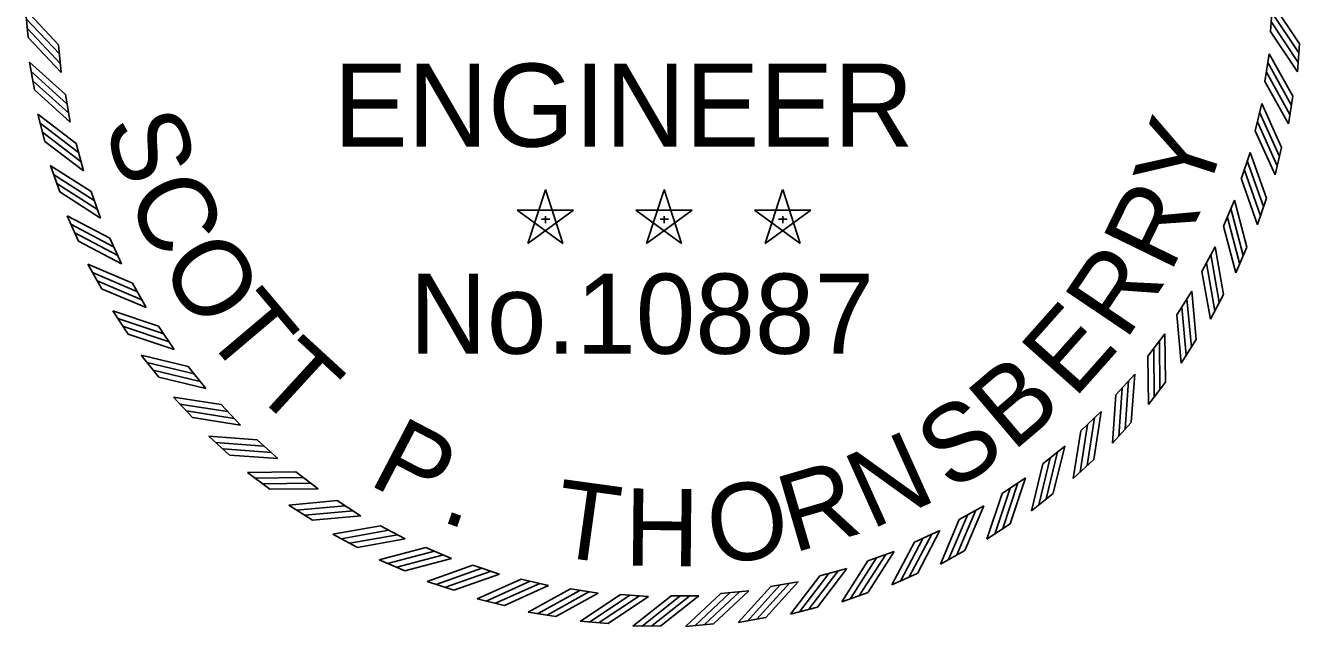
# Model space of a CAD drawing. Extents: x 309348 to 309445, y 336383 to 336484.
# Drawn here: x 309376.868 to 309379.341, y 336386.587 to 336387.754 of the extents above; entities that cross this region are included whole.
import ezdxf

# ---------------------------------------------------------------- set-up
doc = ezdxf.new("R2010")
doc.units = 0
doc.layers.add('G-ANNO-TEXT', color=7, linetype='Continuous')

msp = doc.modelspace()

# ---------------------------------------------------------------- linework, layer by layer
at = {"layer": 'G-ANNO-TEXT'}
for p, q in [((309376.8733, 336387.7306), (309376.8684, 336387.7847)), ((309379.2884, 336387.7961), (309379.2844, 336387.7419)), ((309376.9376, 336387.6622), (309376.9327, 336387.7164)), ((309379.3406, 336387.718), (309379.3366, 336387.6639)), ((309379.2819, 336387.6987), (309379.2734, 336387.645)), ((309376.8855, 336387.629), (309376.8761, 336387.6825)), ((309376.9552, 336387.5661), (309376.9458, 336387.6197)), ((309379.3274, 336387.6166), (309379.319, 336387.563)), ((309379.2673, 336387.6022), (309379.2544, 336387.5493)), ((309376.906, 336387.5288), (309376.8922, 336387.5813)), ((309376.9807, 336387.4719), (309376.9668, 336387.5245)), ((309379.3059, 336387.5166), (309379.2931, 336387.4638)), ((309379.2448, 336387.5072), (309379.2276, 336387.4556)), ((309376.9347, 336387.4306), (309376.9166, 336387.4818)), ((309377.0138, 336387.38), (309376.9957, 336387.4313)), ((309377.8772, 336387.435), (309377.8432, 336387.3308)), ((309377.911, 336387.3309), (309377.8772, 336387.4351)), ((309378.1074, 336387.435), (309378.0734, 336387.3308)), ((309378.1412, 336387.3309), (309378.1074, 336387.4351)), ((309378.3376, 336387.435), (309378.3036, 336387.3308)), ((309378.3714, 336387.3309), (309378.3377, 336387.4351)), ((309379.2145, 336387.4144), (309379.1932, 336387.3643)), ((309379.2762, 336387.4187), (309379.259, 336387.3672)), ((309377.9319, 336387.3952), (309377.8223, 336387.3953)), ((309377.8224, 336387.3952), (309377.911, 336387.3307)), ((309377.8433, 336387.3309), (309377.932, 336387.3952)), ((309378.1621, 336387.3952), (309378.0525, 336387.3953)), ((309378.0526, 336387.3952), (309378.1412, 336387.3307)), ((309378.0735, 336387.3309), (309378.1622, 336387.3952)), ((309378.3923, 336387.3952), (309378.2828, 336387.3953)), ((309378.2829, 336387.3952), (309378.3714, 336387.3307)), ((309378.3038, 336387.3309), (309378.3925, 336387.3952)), ((309376.9714, 336387.3351), (309376.9491, 336387.3846)), ((309377.8694, 336387.3777), (309377.8856, 336387.3777)), ((309377.8773, 336387.3836), (309377.8773, 336387.3698)), ((309378.0996, 336387.3777), (309378.1159, 336387.3777)), ((309378.1075, 336387.3836), (309378.1075, 336387.3698)), ((309378.3298, 336387.3777), (309378.3461, 336387.3777)), ((309378.3377, 336387.3836), (309378.3377, 336387.3698)), ((309377.0544, 336387.2912), (309377.0321, 336387.3409)), ((309379.1767, 336387.3243), (309379.1513, 336387.2763)), ((309379.2385, 336387.3235), (309379.2172, 336387.2736)), ((309377.0158, 336387.243), (309376.9896, 336387.2905)), ((309377.1022, 336387.2061), (309377.0759, 336387.2537)), ((309379.1316, 336387.2378), (309379.1023, 336387.1919)), ((309379.1931, 336387.2319), (309379.1677, 336387.1839)), ((309377.0677, 336387.1548), (309377.0376, 336387.2)), ((309377.1569, 336387.1252), (309377.1267, 336387.1705)), ((309379.0795, 336387.1552), (309379.0465, 336387.112)), ((309379.1403, 336387.1442), (309379.111, 336387.0985)), ((309377.1268, 336387.0712), (309377.093, 336387.1138)), ((309377.218, 336387.0491), (309377.1842, 336387.0917)), ((309379.0207, 336387.0772), (309378.9842, 336387.0369)), ((309379.0804, 336387.0613), (309379.0475, 336387.0181)), ((309377.1925, 336386.9928), (309377.1554, 336387.0324)), ((309377.2853, 336386.9783), (309377.2481, 336387.018)), ((309378.9557, 336387.0044), (309378.916, 336386.9672)), ((309379.0139, 336386.9835), (309378.9775, 336386.9433)), ((309377.2645, 336386.9201), (309377.2242, 336386.9565)), ((309377.3581, 336386.9133), (309377.3178, 336386.9498)), ((309378.8849, 336386.9371), (309378.8423, 336386.9033)), ((309378.9412, 336386.9116), (309378.9016, 336386.8744)), ((309377.3422, 336386.8536), (309377.2991, 336386.8865)), ((309377.4361, 336386.8546), (309377.3929, 336386.8876)), ((309378.8088, 336386.876), (309378.7636, 336386.8458)), ((309378.8628, 336386.8458), (309378.8203, 336386.8121)), ((309377.4252, 336386.7937), (309377.3794, 336386.823)), ((309377.5187, 336386.8024), (309377.4729, 336386.8318)), ((309378.7279, 336386.8213), (309378.6803, 336386.795)), ((309377.6053, 336386.7573), (309377.5572, 336386.7828)), ((309378.6428, 336386.7735), (309378.5932, 336386.7512)), ((309378.7792, 336386.7868), (309378.7341, 336386.7567)), ((309377.5128, 336386.7409), (309377.4648, 336386.7663)), ((309377.6953, 336386.7195), (309377.6453, 336386.7409)), ((309378.554, 336386.7329), (309378.5027, 336386.7147)), ((309378.6911, 336386.7349), (309378.6436, 336386.7086)), ((309377.6045, 336386.6955), (309377.5546, 336386.7169)), ((309377.7881, 336386.6892), (309377.7365, 336386.7064)), ((309378.4622, 336386.6997), (309378.4096, 336386.6859)), ((309377.6996, 336386.6578), (309377.6481, 336386.675)), ((309377.8831, 336386.6667), (309377.8303, 336386.6796)), ((309378.3679, 336386.6743), (309378.3143, 336386.6649)), ((309378.5989, 336386.6904), (309378.5494, 336386.6682)), ((309377.9797, 336386.6522), (309377.9259, 336386.6606)), ((309378.0771, 336386.6456), (309378.0228, 336386.6496)), ((309378.1747, 336386.6472), (309378.1203, 336386.6467)), ((309378.2719, 336386.6567), (309378.2177, 336386.6517)), ((309378.5034, 336386.6537), (309378.4523, 336386.6356)), ((309377.7975, 336386.6281), (309377.7447, 336386.641)), ((309378.4052, 336386.625), (309378.3527, 336386.6112)), ((309377.8975, 336386.6066), (309377.8439, 336386.6151)), ((309377.999, 336386.5935), (309377.9448, 336386.5975)), ((309378.305, 336386.6046), (309378.2515, 336386.5951)), ((309378.1012, 336386.5887), (309378.0469, 336386.5882)), ((309378.2034, 336386.5924), (309378.1494, 336386.5874))]:
    msp.add_line(p, q, dxfattribs=at)
for points in [[(309376.9326, 336387.7163), (309376.8683, 336387.7847)], [(309379.2884, 336387.7962), (309379.3405, 336387.7181)], [(309376.9341, 336387.6983), (309376.8698, 336387.7667)], [(309379.286, 336387.76), (309379.3381, 336387.6819)], [(309379.2869, 336387.7788), (309379.3391, 336387.7007)], [(309376.9363, 336387.6795), (309376.872, 336387.748)], [(309379.2845, 336387.742), (309379.3366, 336387.6639)], [(309376.9377, 336387.6621), (309376.8734, 336387.7306)], [(309379.2818, 336387.6988), (309379.3274, 336387.6167)], [(309376.9457, 336387.6196), (309376.876, 336387.6825)], [(309376.9487, 336387.6018), (309376.879, 336387.6647)], [(309379.2764, 336387.6629), (309379.322, 336387.5808)], [(309379.2789, 336387.6816), (309379.3245, 336387.5994)], [(309376.9524, 336387.5833), (309376.8827, 336387.6462)], [(309379.2735, 336387.6451), (309379.319, 336387.5629)], [(309376.9553, 336387.5661), (309376.8855, 336387.629)], [(309379.263, 336387.5853), (309379.3016, 336387.4997)], [(309379.2673, 336387.6023), (309379.3059, 336387.5167)], [(309376.9668, 336387.5244), (309376.8921, 336387.5813)], [(309376.9712, 336387.5069), (309376.8965, 336387.5638)], [(309379.2589, 336387.5669), (309379.2975, 336387.4813)], [(309376.9764, 336387.4888), (309376.9017, 336387.5457)], [(309379.2545, 336387.5494), (309379.2931, 336387.4638)], [(309376.9807, 336387.4718), (309376.906, 336387.5287)], [(309379.2391, 336387.4907), (309379.2705, 336387.4022)], [(309379.2448, 336387.5073), (309379.2762, 336387.4187)], [(309376.9956, 336387.4312), (309376.9165, 336387.4818)], [(309377.0015, 336387.4141), (309376.9224, 336387.4647)], [(309379.2335, 336387.4727), (309379.2649, 336387.3842)], [(309377.0082, 336387.3965), (309376.9291, 336387.4471)], [(309379.2277, 336387.4556), (309379.2591, 336387.3671)], [(309377.0139, 336387.38), (309376.9347, 336387.4306)], [(309379.2145, 336387.4144), (309379.2385, 336387.3236)], [(309379.2075, 336387.3984), (309379.2315, 336387.3076)], [(309377.0321, 336387.3408), (309376.949, 336387.3846)], [(309377.0394, 336387.3242), (309376.9563, 336387.3681)], [(309379.1932, 336387.3644), (309379.2172, 336387.2736)], [(309379.2005, 336387.3809), (309379.2245, 336387.2901)], [(309377.0475, 336387.3072), (309376.9644, 336387.3511)], [(309377.0545, 336387.2912), (309376.9714, 336387.3351)], [(309379.1767, 336387.3244), (309379.1931, 336387.2319)], [(309377.0759, 336387.2536), (309376.9895, 336387.2905)], [(309379.1599, 336387.2922), (309379.1763, 336387.1997)], [(309379.1684, 336387.3091), (309379.1848, 336387.2166)], [(309377.0845, 336387.2377), (309376.9981, 336387.2746)], [(309379.1513, 336387.2763), (309379.1677, 336387.1838)], [(309377.094, 336387.2214), (309377.0076, 336387.2583)], [(309377.1023, 336387.2061), (309377.0159, 336387.2429)], [(309379.1316, 336387.2378), (309379.1403, 336387.1443)], [(309379.122, 336387.2232), (309379.1307, 336387.1297)], [(309377.1267, 336387.1704), (309377.0376, 336387.2)], [(309379.1023, 336387.192), (309379.111, 336387.0985)], [(309379.1122, 336387.2071), (309379.1209, 336387.1136)], [(309377.1366, 336387.1553), (309377.0475, 336387.1849)], [(309377.1474, 336387.1398), (309377.0583, 336387.1694)], [(309377.157, 336387.1252), (309377.0678, 336387.1548)], [(309379.0687, 336387.1415), (309379.0697, 336387.0476)], [(309379.0795, 336387.1553), (309379.0804, 336387.0614)], [(309379.0576, 336387.1263), (309379.0586, 336387.0323)], [(309377.1842, 336387.0917), (309377.093, 336387.1138)], [(309377.1954, 336387.0774), (309377.1041, 336387.0995)], [(309379.0465, 336387.112), (309379.0475, 336387.0181)], [(309377.2074, 336387.0629), (309377.1161, 336387.085)], [(309377.2181, 336387.0491), (309377.1269, 336387.0712)], [(309379.0207, 336387.0773), (309379.0139, 336386.9836)], [(309378.9966, 336387.0502), (309378.9898, 336386.9565)], [(309379.0089, 336387.0644), (309379.0021, 336386.9708)], [(309377.2481, 336387.0179), (309377.1553, 336387.0324)], [(309377.2603, 336387.0046), (309377.1675, 336387.0191)], [(309378.9843, 336387.0369), (309378.9775, 336386.9432)], [(309377.2735, 336386.9912), (309377.1807, 336387.0057)], [(309377.2854, 336386.9783), (309377.1926, 336386.9928)], [(309378.9429, 336386.9926), (309378.9284, 336386.8998)], [(309378.9557, 336387.0044), (309378.9412, 336386.9117)], [(309378.9161, 336386.9672), (309378.9016, 336386.8744)], [(309378.9294, 336386.9794), (309378.9149, 336386.8866)], [(309377.3178, 336386.9497), (309377.2241, 336386.9565)], [(309377.3311, 336386.9375), (309377.2374, 336386.9443)], [(309377.3454, 336386.9251), (309377.2517, 336386.9319)], [(309377.3582, 336386.9133), (309377.2646, 336386.9201)], [(309378.8712, 336386.9265), (309378.849, 336386.8352)], [(309378.8849, 336386.9372), (309378.8628, 336386.8459)], [(309378.8424, 336386.9033), (309378.8203, 336386.8121)], [(309378.8566, 336386.9144), (309378.8345, 336386.8232)], [(309377.3929, 336386.8875), (309377.299, 336386.8865)], [(309377.4072, 336386.8764), (309377.3133, 336386.8754)], [(309378.8088, 336386.876), (309378.7793, 336386.7869)], [(309377.4224, 336386.8653), (309377.3285, 336386.8643)], [(309377.4362, 336386.8546), (309377.3423, 336386.8536)], [(309378.7636, 336386.8458), (309378.734, 336386.7567)], [(309378.7788, 336386.8557), (309378.7492, 336386.7666)], [(309378.7942, 336386.8665), (309378.7646, 336386.7774)], [(309377.4729, 336386.8317), (309377.3794, 336386.823)], [(309377.488, 336386.8218), (309377.3945, 336386.8131)], [(309378.728, 336386.8214), (309378.6911, 336386.735)], [(309377.5041, 336386.812), (309377.4106, 336386.8033)], [(309377.5188, 336386.8024), (309377.4252, 336386.7937)], [(309378.6804, 336386.795), (309378.6436, 336386.7086)], [(309378.6963, 336386.8036), (309378.6595, 336386.7172)], [(309378.7126, 336386.8131), (309378.6758, 336386.7267)], [(309377.5572, 336386.7827), (309377.4647, 336386.7663)], [(309377.5731, 336386.7741), (309377.4806, 336386.7577)], [(309378.6428, 336386.7736), (309378.599, 336386.6905)], [(309377.59, 336386.7656), (309377.4975, 336386.7492)], [(309377.6053, 336386.7573), (309377.5129, 336386.7409)], [(309378.5933, 336386.7512), (309378.5494, 336386.6681)], [(309378.6098, 336386.7584), (309378.566, 336386.6754)], [(309378.6268, 336386.7665), (309378.583, 336386.6835)], [(309377.6453, 336386.7408), (309377.5545, 336386.7168)], [(309377.6619, 336386.7336), (309377.5711, 336386.7096)], [(309377.6794, 336386.7265), (309377.5886, 336386.7025)], [(309377.6953, 336386.7195), (309377.6045, 336386.6955)], [(309378.5199, 336386.7206), (309378.4693, 336386.6415)], [(309378.5375, 336386.7273), (309378.487, 336386.6481)], [(309378.554, 336386.7329), (309378.5035, 336386.6538)], [(309377.7365, 336386.7064), (309377.648, 336386.675)], [(309377.7536, 336386.7005), (309377.6651, 336386.6691)], [(309377.7717, 336386.6949), (309377.6831, 336386.6635)], [(309378.4453, 336386.6955), (309378.3884, 336386.6208)], [(309378.4622, 336386.6998), (309378.4053, 336386.6251)], [(309378.5028, 336386.7147), (309378.4522, 336386.6356)], [(309377.7882, 336386.6893), (309377.6997, 336386.6579)], [(309377.8303, 336386.6796), (309377.7447, 336386.641)], [(309377.8478, 336386.6751), (309377.7622, 336386.6365)], [(309377.8662, 336386.6711), (309377.7806, 336386.6325)], [(309378.3507, 336386.6715), (309378.2878, 336386.6017)], [(309378.368, 336386.6744), (309378.3051, 336386.6046)], [(309378.4096, 336386.6859), (309378.3527, 336386.6112)], [(309378.4272, 336386.6903), (309378.3702, 336386.6156)], [(309377.8832, 336386.6668), (309377.7976, 336386.6282)], [(309377.926, 336386.6606), (309377.8438, 336386.6151)], [(309377.9438, 336386.6576), (309377.8617, 336386.6121)], [(309377.9625, 336386.6551), (309377.8804, 336386.6096)], [(309377.9797, 336386.6522), (309377.8976, 336386.6067)], [(309378.0229, 336386.6496), (309377.9448, 336386.5974)], [(309378.0409, 336386.6481), (309377.9628, 336386.5959)], [(309378.0597, 336386.6471), (309377.9816, 336386.595)], [(309378.0771, 336386.6457), (309377.999, 336386.5935)], [(309378.1204, 336386.6466), (309378.0468, 336386.5882)], [(309378.1384, 336386.6466), (309378.0649, 336386.5882)], [(309378.1573, 336386.6472), (309378.0838, 336386.5888)], [(309378.1748, 336386.6472), (309378.1012, 336386.5888)], [(309378.2178, 336386.6517), (309378.1493, 336386.5874)], [(309378.2358, 336386.6532), (309378.1673, 336386.5889)], [(309378.2545, 336386.6553), (309378.1861, 336386.591)], [(309378.2719, 336386.6568), (309378.2035, 336386.5925)], [(309378.3144, 336386.6648), (309378.2515, 336386.5951)], [(309378.3322, 336386.6678), (309378.2693, 336386.5981)]]:
    msp.add_lwpolyline(points, dxfattribs=at)

# ---------------------------------------------------------------- texts
for s, height, p in [('ENGINEER', 0.16115, (309377.4663, 336387.5185)), ('No.10887', 0.1554, (309377.6136, 336387.1167))]:
    msp.add_text(s, height=height, dxfattribs=at).set_placement(p)
for s, rotation, p in [('S', 287.2223, (309377.0203, 336387.5625)), ('Y', 72.0481, (309379.1577, 336387.4128)), ('C', 294.5183, (309377.0627, 336387.4259)), ('R', 64.0225, (309379.0897, 336387.2709)), ('O', 302.1791, (309377.1254, 336387.2895)), ('R', 55.9969, (309379.0026, 336387.14)), ('T', 310.2047, (309377.21, 336387.1569)), ('E', 48.3361, (309378.9032, 336387.0275)), ('T', 317.5007, (309377.3024, 336387.0477)), ('B', 40.3105, (309378.7839, 336386.9249)), ('S', 33.0144, (309378.664, 336386.847)), ('P', 332.4576, (309377.5308, 336386.8649)), ('N', 24.2592, (309378.5085, 336386.7745)), ('R', 16.2336, (309378.3577, 336386.7296)), ('T', 352.1568, (309377.8889, 336386.7251)), ('O', 8.208, (309378.2022, 336386.7061)), ('H', 359.4528, (309378.0306, 336386.7055)), ('.', 340.4832, (309377.6707, 336386.7931))]:
    msp.add_text(s, height=0.15, rotation=rotation, dxfattribs=at).set_placement(p)

doc.saveas('drawing.dxf')
